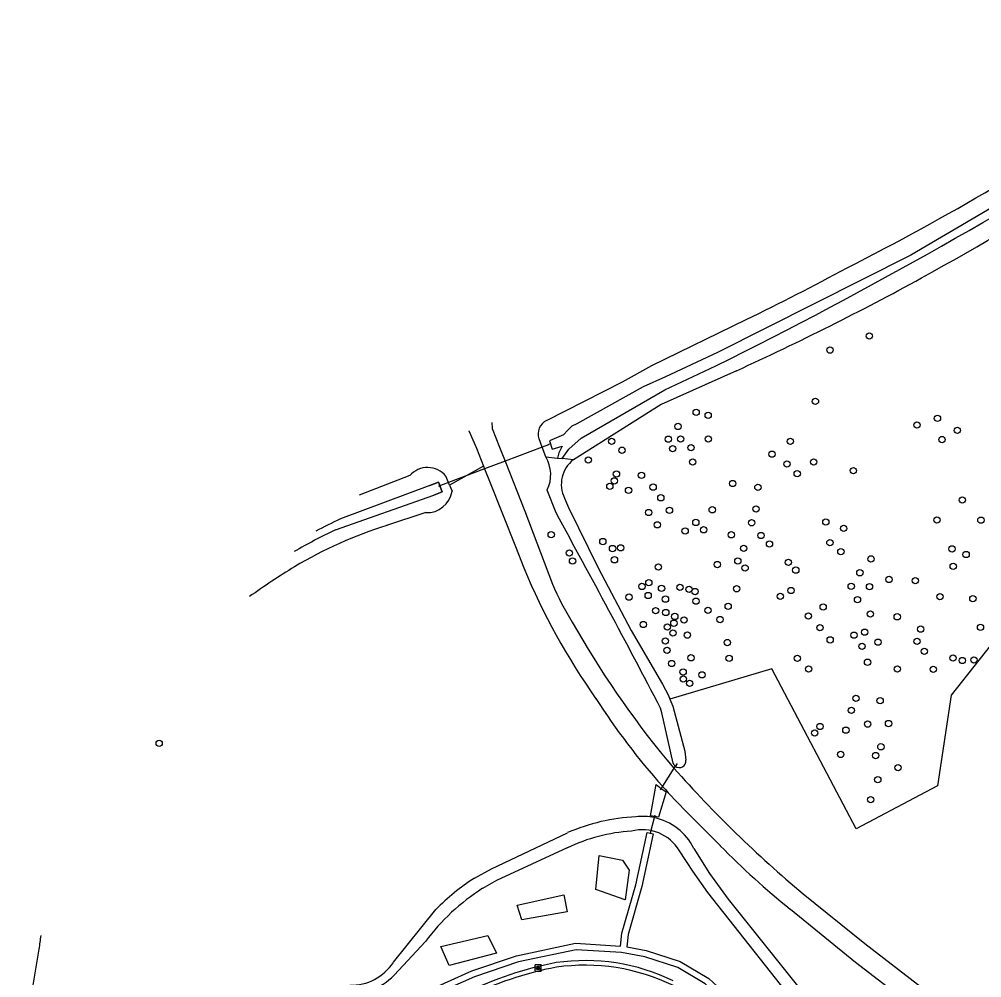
# Model space of a CAD drawing. Extents: x 155275 to 156263, y 382654 to 383635.
# Drawn here: x 155399.7 to 155549.6, y 383436.9 to 383586.1 of the extents above; entities that cross this region are included whole.
import ezdxf

# ---------------------------------------------------------------- set-up
doc = ezdxf.new("R2010")
doc.units = 0
for name, color, linetype in [('IMGEO_Berm_groen', 7, 'Continuous'), ('IMGEO_Boom', 7, 'Continuous'), ('IMGEO_Duiker', 7, 'Continuous'), ('IMGEO_Fietspad_gesloten', 7, 'Continuous'), ('IMGEO_Gemengd_bos', 7, 'Continuous'), ('IMGEO_Greppel_droge_sloot', 7, 'Continuous'), ('IMGEO_Groenvoorziening', 7, 'Continuous'), ('IMGEO_Haag', 7, 'Continuous'), ('IMGEO_Lichtpunt', 7, 'Continuous'), ('IMGEO_Muur', 7, 'Continuous'), ('IMGEO_Sloot', 7, 'Continuous'), ('IMGEO_Voetpad_halfverhard', 7, 'Continuous'), ('IMGEO_Voetpad_open', 7, 'Continuous'), ('IMGEO_Waterloop', 7, 'Continuous')]:
    doc.layers.add(name, color=color, linetype=linetype)

msp = doc.modelspace()

# ---------------------------------------------------------------- linework, layer by layer
at = {"layer": 'IMGEO_Berm_groen'}
for points in [[(155471.99, 383516.5), (155466.7, 383513.57)], [(155460.51, 383515.05), (155452.63, 383512.01)], [(155466.7, 383513.57), (155466.55, 383513.95), (155466.14, 383514.96)]]:
    msp.add_lwpolyline(points, dxfattribs=at)
msp.add_arc((155463.28, 383512.59), 3.71, 39.6287, 138.4196, dxfattribs=at)
at = {"layer": 'IMGEO_Boom'}
for centre in [(155532.06, 383536.76), (155525.93, 383534.57), (155523.67, 383526.59), (155505.1, 383524.88), (155506.97, 383524.41), (155502.28, 383522.69), (155539.48, 383522.93), (155542.67, 383523.94), (155545.77, 383522.07), (155491.94, 383520.38), (155500.75, 383520.71), (155502.67, 383520.75), (155506.98, 383520.75), (155519.77, 383520.37), (155543.38, 383520.65), (155493.55, 383518.99), (155501.43, 383519.24), (155504.3, 383519.39), (155516.9, 383518.38), (155488.31, 383517.46), (155504.57, 383517.16), (155519.23, 383516.84), (155523.39, 383517.17), (155492.69, 383515.29), (155520.83, 383515.33), (155529.58, 383515.81), (155492.35, 383514.22), (155496.58, 383515.07), (155510.79, 383513.81), (155491.66, 383513.38), (155494.57, 383512.75), (155498.4, 383513.25), (155514.71, 383513.23), (155499.6, 383511.59), (155546.53, 383511.23), (155497.7, 383509.3), (155500.94, 383509.64), (155507.6, 383509.72), (155514.42, 383509.83), (155505.05, 383507.75), (155513.74, 383507.7), (155525.29, 383507.82), (155542.59, 383508.12), (155549.43, 383508.11), (155499.04, 383507.38), (155503.38, 383506.41), (155506.26, 383506.61), (155528.07, 383506.83), (155482.53, 383505.86), (155490.57, 383504.78), (155510.56, 383505.83), (155515.19, 383505.72), (155525.92, 383504.62), (155492.08, 383503.69), (155493.33, 383503.8), (155512.51, 383503.72), (155516.52, 383504.4), (155527.63, 383503.2), (155544.94, 383503.64), (155485.36, 383503), (155485.85, 383501.75), (155492.38, 383501.94), (155511.59, 383501.75), (155532.31, 383502.08), (155547.13, 383502.76), (155499.22, 383500.83), (155508.41, 383501.2), (155512.72, 383500.65), (155519.46, 383501.54), (155520.61, 383500.33), (155545.12, 383500.93), (155530.59, 383499.92), (155535.13, 383498.88), (155539.21, 383498.69), (155496.65, 383497.79), (155497.73, 383498.37), (155499.71, 383497.49), (155502.58, 383497.66), (155504, 383497.34), (155511.39, 383497.43), (155519.88, 383497.16), (155529.24, 383497.8), (155532.09, 383497.77), (155494.65, 383496.13), (155497.63, 383496.38), (155500.32, 383495.82), (155504.92, 383497), (155518.19, 383496.26), (155530.22, 383495.72), (155543.05, 383496.2), (155548.18, 383495.89), (155505.06, 383495.5), (155510.08, 383494.69), (155524.87, 383494.58), (155498.78, 383494.01), (155500.37, 383493.74), (155501.77, 383493.12), (155506.93, 383494.09), (155508.82, 383492.64), (155522.58, 383493.18), (155532.23, 383493.52), (155536.4, 383493.07), (155496.87, 383491.87), (155500.62, 383491.49), (155501.63, 383492.07), (155503.21, 383492.56), (155524.37, 383491.39), (155540.06, 383491.15), (155549.37, 383491.42), (155501.49, 383490.56), (155503.74, 383490.22), (155529.67, 383490.21), (155531.33, 383490.68), (155500.31, 383489.31), (155509.94, 383489.06), (155525.96, 383489.48), (155530.93, 383488.46), (155533.42, 383489.12), (155539.49, 383489.26), (155500.56, 383487.84), (155504.28, 383486.69), (155510.23, 383486.62), (155540.62, 383487.7), (155545.1, 383486.67), (155501.28, 383485.8), (155520.86, 383486.61), (155531.78, 383486), (155546.55, 383486.27), (155548.35, 383486.33), (155503.07, 383484.47), (155506.02, 383484.04), (155522.6, 383484.96), (155536.43, 383484.94), (155542.01, 383484.9), (155503.1, 383483.4), (155504.08, 383482.71), (155529.97, 383480.39), (155533.74, 383480.03), (155529.26, 383478.5), (155531.79, 383476.37), (155535.05, 383476.46), (155523.55, 383474.98), (155524.37, 383476), (155528.41, 383475.43), (155421.49, 383473.39), (155527.6, 383471.65), (155533.86, 383472.84), (155533.04, 383471.48), (155536.54, 383469.59), (155533.38, 383467.74), (155532.27, 383464.61)]:
    msp.add_circle(centre, 0.489, dxfattribs=at)
at = {"layer": 'IMGEO_Duiker'}
for points in [[(155482.27, 383519.91), (155482.09, 383519.84), (155481.11, 383519.47), (155475.34, 383517.28), (155472.16, 383516.08), (155466.55, 383513.95), (155465.31, 383513.49), (155465.13, 383513.42), (155464.97, 383513.36)], [(155502.12, 383470.25), (155501.93, 383469.95), (155501.84, 383469.82), (155501.64, 383469.5), (155499.86, 383466.69), (155499.66, 383466.37), (155499.52, 383466.14)], [(155498.68, 383462.2), (155498.63, 383461.98), (155497.94, 383459.39)]]:
    msp.add_lwpolyline(points, dxfattribs=at)
at = {"layer": 'IMGEO_Fietspad_gesloten'}
for points in [[(155473.31, 383523.29), (155473.33, 383522.38), (155474.47, 383519.47), (155475.34, 383517.28), (155478.4, 383509.51), (155482.71, 383498.16)], [(155469.74, 383521.92), (155470.88, 383519.32), (155471.99, 383516.5)], [(155471.99, 383516.5), (155472.16, 383516.08), (155472.9, 383514.2), (155476.98, 383504.02), (155478.25, 383500.67)], [(155500.51, 383470.79), (155501.64, 383469.5)], [(155503.52, 383462.78), (155508.87, 383457.45)], [(155521.74, 383449.97), (155531.36, 383442.21), (155539.57, 383435.88), (155541.7, 383434.33)], [(155519.77, 383447.57), (155529.93, 383439.33), (155539.11, 383432.29)]]:
    msp.add_lwpolyline(points, dxfattribs=at)
for centre, radius, start, end in [((155469.27, 383521.43), 0.686, 46.0344, 48.1898), ((155578.72, 383542.89), 108.98, 202.7959, 215.0354), ((155526.33, 383517.19), 47.59, 203.5616, 211.6278), ((155619.24, 383567.94), 153.41, 209.5702, 219.2927), ((155582.43, 383540.25), 110.58, 212.8114, 221.7), ((155642.97, 383594.8), 188.87, 221.5608, 230.07), ((155582.86, 383540.6), 111.14, 221.6893, 224.4475), ((155593.75, 383540.21), 118.56, 224.2737, 231.3864)]:
    msp.add_arc(centre, radius, start, end, dxfattribs=at)
at = {"layer": 'IMGEO_Gemengd_bos'}
for points in [[(155663.44, 383531.2), (155664.57, 383538.95), (155601.31, 383505.77), (155581.65, 383515.6), (155558.93, 383498.7), (155544.8, 383480.89), (155542.65, 383466.76), (155530.01, 383460.09), (155516.89, 383484.95), (155501, 383480.27)], [(155511.37, 383531.36), (155499.64, 383526.11), (155485.98, 383517.52)], [(155489.49, 383450.63), (155490.01, 383455.94), (155493.62, 383455.21), (155494.65, 383453.66), (155494.06, 383449.01), (155489.49, 383450.63)], [(155477.98, 383445.93), (155477.25, 383448.2), (155484.47, 383449.82), (155484.99, 383447.17), (155477.98, 383445.93)], [(155466.63, 383438.81), (155465.37, 383441.76), (155472.67, 383443.46), (155474, 383440.73), (155466.63, 383438.81)]]:
    msp.add_lwpolyline(points, dxfattribs=at)
for centre, radius, start, end in [((155300.26, 383981.58), 497.46, 298.8352, 306.1036), ((155327.62, 383934.25), 442.81, 294.5175, 298.6874)]:
    msp.add_arc(centre, radius, start, end, dxfattribs=at)
at = {"layer": 'IMGEO_Greppel_droge_sloot'}
for points in [[(155453.73, 383426.85), (155458.08, 383430.83), (155464.29, 383435.35), (155470.18, 383437.97), (155477.12, 383440.33), (155486.29, 383442.26), (155493.3, 383441.84), (155493.55, 383443.85), (155495.69, 383451.36), (155497.46, 383459.49), (155498.43, 383459.28), (155496.66, 383451.12), (155494.53, 383443.65), (155494.29, 383441.7), (155497.34, 383441.16), (155502.62, 383439.45), (155507.06, 383436.76), (155513.16, 383431.2), (155519.2, 383424.86), (155526.79, 383415.47), (155543.33, 383391.06)], [(155542.51, 383390.5), (155526, 383414.86), (155518.46, 383424.19), (155512.47, 383430.47), (155506.5, 383435.93), (155502.26, 383438.52), (155497.13, 383440.18), (155493.45, 383440.83), (155486.43, 383441.26), (155477.42, 383439.38), (155470.57, 383437.04), (155464.84, 383434.5), (155458.73, 383430.07), (155454.44, 383426.14), (155444.75, 383416.18), (155438.01, 383408.31), (155433.06, 383401.88), (155430.51, 383396.36), (155429.72, 383397.03), (155432.18, 383402.35), (155437.23, 383408.93), (155444, 383416.84), (155453.73, 383426.85)]]:
    msp.add_lwpolyline(points, dxfattribs=at)
at = {"layer": 'IMGEO_Groenvoorziening'}
for points in [[(155481.8, 383523.6), (155493.65, 383529.64), (155498.22, 383532.17), (155512.89, 383539.31)], [(155481.68, 383517.95), (155481.11, 383519.47), (155480.63, 383520.78)], [(155466.7, 383513.57), (155467.09, 383512.6)], [(155462.99, 383509.29), (155456.91, 383507.26)], [(155402.77, 383441.36), (155401.84, 383435.73), (155399.71, 383433.5)]]:
    msp.add_lwpolyline(points, dxfattribs=at)
for centre, radius, start, end in [((155338.8, 383921.51), 419.52, 296.8978, 304.0207), ((155327.46, 383919.41), 422.92, 296.0048, 298.3967), ((155482.7, 383521.57), 2.22, 113.9392, 200.8384), ((155463.2, 383513.22), 3.94, 266.9736, 350.9569), ((155475.72, 383445.99), 64.09, 107.0607, 121.1478), ((155499.31, 383407.33), 109.38, 121.2534, 125.6494), ((155461.26, 383434.52), 58.89, 171.238, 173.3248)]:
    msp.add_arc(centre, radius, start, end, dxfattribs=at)
at = {"layer": 'IMGEO_Haag'}
for centre, radius, start, end in [((155493.8, 383384.47), 55.77, 100.8304, 116.1662), ((155487.82, 383408.13), 31.44, 64.1223, 98.2243)]:
    msp.add_arc(centre, radius, start, end, dxfattribs=at)
at = {"layer": 'IMGEO_Lichtpunt'}
for p, q in [((155479.99, 383438.82), (155479.99, 383438.01)), ((155479.99, 383438.82), (155479.99, 383438.01)), ((155480.9, 383438.91), (155480.09, 383438.91)), ((155480.9, 383438.91), (155480.09, 383438.91)), ((155480.09, 383437.92), (155480.9, 383437.92)), ((155480.09, 383437.92), (155480.9, 383437.92)), ((155480.99, 383438.01), (155480.99, 383438.82)), ((155480.99, 383438.01), (155480.99, 383438.82))]:
    msp.add_line(p, q, dxfattribs=at)
for points in [[(155480.37, 383438.48), (155480.41, 383438.45), (155480.22, 383438.19), (155480.18, 383438.22), (155480.37, 383438.48)], [(155480.47, 383438.43), (155480.52, 383438.43), (155480.52, 383438.11), (155480.47, 383438.11), (155480.47, 383438.43)], [(155480.58, 383438.45), (155480.62, 383438.48), (155480.81, 383438.22), (155480.77, 383438.19), (155480.58, 383438.45)]]:
    msp.add_lwpolyline(points, dxfattribs=at)
msp.add_circle((155480.49, 383438.62), 0.0994, dxfattribs=at)
for centre, start, end in [((155480.09, 383438.82), 90, 180), ((155480.09, 383438.82), 90, 180), ((155480.09, 383438.01), 180, 270), ((155480.09, 383438.01), 180, 270), ((155480.9, 383438.82), 0, 90), ((155480.9, 383438.82), 0, 90), ((155480.9, 383438.01), 270, 0), ((155480.9, 383438.01), 270, 360)]:
    msp.add_arc(centre, 0.0946, start, end, dxfattribs=at)
at = {"layer": 'IMGEO_Muur'}
msp.add_lwpolyline([(155463.62, 383513.48), (155464.99, 383514.04), (155465.55, 383512.52), (155464.23, 383511.98)], dxfattribs=at)
at = {"layer": 'IMGEO_Sloot'}
for points in [[(155594.81, 383586.05), (155582.35, 383576.78), (155557.63, 383560.55), (155538.52, 383549.35), (155508.44, 383534.22), (155500.3, 383530.43), (155496.83, 383528.84), (155486.52, 383523.08), (155485.73, 383522.72), (155485.12, 383522.09), (155484.44, 383521.37), (155482.27, 383520.46), (155482.68, 383519.14), (155484.23, 383519.63), (155483.73, 383518.57), (155483.49, 383517.77)], [(155484.23, 383517.69), (155485.26, 383519.14), (155487.18, 383520.89), (155500.2, 383528.4), (155508.16, 383532.1)], [(155483.49, 383517.77), (155484.23, 383517.69)]]:
    msp.add_lwpolyline(points, dxfattribs=at)
msp.add_arc((155184.17, 384185.22), 729.06, 296.3848, 302.63507, dxfattribs=at)
at = {"layer": 'IMGEO_Voetpad_halfverhard'}
for points in [[(155470.57, 383452.4), (155473.25, 383453.85), (155485.09, 383459.47)], [(155485.04, 383457.11), (155474, 383452.04), (155471.85, 383450.81)], [(155520.76, 383432.64), (155506.92, 383450.18), (155504.6, 383453.47), (155502.5, 383456.67)], [(155504.72, 383457.03), (155507.18, 383453.11), (155510.07, 383449.12), (155522.12, 383434.07)], [(155457.97, 383439.3), (155464.56, 383447.5)], [(155462.96, 383442.54), (155458.06, 383437.29)]]:
    msp.add_lwpolyline(points, dxfattribs=at)
for centre, radius, start, end in [((155497.21, 383431.47), 30.52, 92.8491, 113.409), ((155496.73, 383453.09), 8.92, 78.0466, 96.6744), ((155496.73, 383453.11), 8.9, 26.1758, 78.0109), ((155496.64, 383433.07), 26.69, 93.488, 115.7547), ((155496.72, 383453.18), 6.75, 31.074, 104.6147), ((155488.82, 383423.91), 33.84, 122.6479, 135.805), ((155490.11, 383422.29), 33.87, 122.621, 143.2825), ((155451.32, 383443.71), 7.98, 268.932, 326.3959), ((155450.61, 383444.76), 10.55, 268.039, 314.8787)]:
    msp.add_arc(centre, radius, start, end, dxfattribs=at)
at = {"layer": 'IMGEO_Voetpad_open'}
for centre, radius, start, end in [((155493.84, 383383.72), 55.82, 100.8408, 116.1823), ((155487.8, 383407.42), 31.43, 64.043, 98.1442)]:
    msp.add_arc(centre, radius, start, end, dxfattribs=at)
at = {"layer": 'IMGEO_Waterloop'}
for points in [[(155481.68, 383517.95), (155483.49, 383517.77)], [(155485.98, 383517.52), (155484.23, 383517.69)], [(155448.95, 383506.59), (155464.23, 383511.98), (155465.55, 383512.52), (155464.99, 383514.04), (155463.62, 383513.48), (155449.7, 383508.3)], [(155483.29, 383509.23), (155481.9, 383512.8)], [(155484.61, 383511.53), (155485.2, 383510.07), (155489.84, 383500.67), (155494.98, 383490.93), (155499.87, 383482.6), (155500.78, 383480.82), (155501, 383480.27)], [(155501, 383480.27), (155501.46, 383479.15), (155503.32, 383472.18), (155503.49, 383470.74)], [(155501.53, 383470.28), (155499.74, 383478.11), (155499.57, 383478.84)], [(155498.63, 383461.98), (155497.99, 383462.08), (155498.85, 383466.97), (155499.66, 383466.37), (155500.42, 383465.81), (155499.22, 383461.89), (155498.63, 383461.98)]]:
    msp.add_lwpolyline(points, dxfattribs=at)
for centre, radius, start, end in [((155477.19, 383515.18), 5.27, 333.1889, 31.7043), ((155488.92, 383513.7), 4.82, 127.5471, 206.6888), ((155496.26, 383410.45), 108.36, 115.4474, 117.7024), ((154021.1, 382706.12), 1668.22, 27.59387, 28.77775), ((155488.88, 383422.66), 92.95, 115.4414, 119.9275), ((155502.49, 383470.6), 1.01, 230.3457, 7.8933), ((155502.49, 383470.59), 1.01, 197.8934, 230.444)]:
    msp.add_arc(centre, radius, start, end, dxfattribs=at)

doc.saveas('drawing.dxf')
